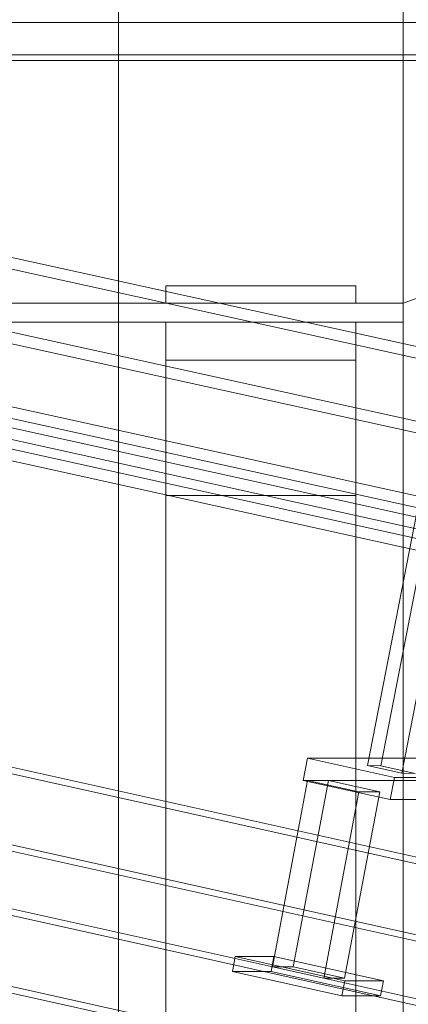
# Model space of a CAD drawing. Header units: millimetres. Extents: x -4738 to 65662, y -68080 to 6847.
# Tile 910 of 1056: x 25748 to 25953, y 690 to 1210. Entities that reach past the tile are written whole.
import ezdxf

# ---------------------------------------------------------------- set-up
doc = ezdxf.new("R2010")
doc.units = ezdxf.units.MM
for name, color, linetype, lineweight in [('lateral_briquetadora', 7, 'Continuous', 0), ('lateral_C05', 7, 'Continuous', 0), ('lateral_C10', 7, 'Continuous', 0)]:
    doc.layers.add(name, color=color, linetype=linetype, lineweight=lineweight)

msp = doc.modelspace()

# ---------------------------------------------------------------- linework, layer by layer
at = {"layer": 'lateral_briquetadora'}
for p, q in [((26520.067, 1264), (25950.067, 1060)), ((25950.067, 1060), (25950.067, 1264)), ((25800.067, 1060), (25800.067, 1240)), ((25950.067, 1060), (25950.067, 1240)), ((25825.067, 1060), (25825.067, 1069.143)), ((25825.067, 1069.143), (25925.067, 1069.143)), ((25925.067, 1060), (25925.067, 1069.143)), ((23750.067, 1060), (25950.067, 1060)), ((23900.067, 1060), (25800.067, 1060)), ((25800.067, 1050), (25800.067, 1060)), ((25800.067, 1060), (25950.067, 1060)), ((25825.067, 1060), (25925.067, 1060)), ((25950.067, 20), (25950.067, 1060)), ((25950.067, 1050), (25950.067, 1060)), ((23900.067, 1050), (25800.067, 1050)), ((25800.067, 20), (25800.067, 1050)), ((25800.067, 1050), (25950.067, 1050)), ((25825.067, 305.038), (25825.067, 1050)), ((25825.067, 1050), (25925.067, 1050)), ((25825.067, 1050), (25825.067, 1030)), ((25825.067, 1050), (25825.067, 243.475)), ((25925.067, 305.038), (25925.067, 1050)), ((25925.067, 1050), (25925.067, 1030)), ((25925.067, 1050), (25925.067, 243.475)), ((25950.067, 20), (25950.067, 1050)), ((25825.067, 1030), (25925.067, 1030)), ((25825.067, 137.184), (25825.067, 958.693)), ((25825.067, 958.693), (25925.067, 958.693)), ((25825.067, 958.693), (25825.067, 115.739)), ((25925.067, 137.184), (25925.067, 958.693)), ((25925.067, 958.693), (25925.067, 115.739))]:
    msp.add_line(p, q, dxfattribs=at)
at = {"layer": 'lateral_C05'}
for p, q in [((24310.067, 1208), (26690.067, 1208)), ((24250.067, 1191), (26750.067, 1191)), ((24250.067, 1188), (26750.067, 1188))]:
    msp.add_line(p, q, dxfattribs=at)
at = {"layer": 'lateral_C10'}
for p, q in [((26030.639, 981.537), (25146.586, 1176.52)), ((25325.001, 1176.52), (26209.054, 981.537)), ((25145.487, 1170.64), (26029.541, 975.657)), ((26207.955, 975.657), (25323.902, 1170.64)), ((26056.444, 914.084), (25172.391, 1109.067)), ((26107.241, 914.084), (25223.188, 1109.067)), ((26158.038, 914.084), (25273.985, 1109.067)), ((25171.292, 1103.187), (26055.345, 908.204)), ((25222.089, 1103.187), (26106.142, 908.204)), ((25272.887, 1103.187), (26156.94, 908.204)), ((25969.852, 1014.826), (25931.338, 816.325)), ((25938.324, 816.075), (25976.838, 1014.576)), ((25949.374, 812.315), (25987.888, 1010.816)), ((25116.328, 876.641), (26198.499, 636.068)), ((26214.129, 636.068), (25131.958, 876.641)), ((25452.372, 876.641), (26534.544, 636.068)), ((26550.174, 636.068), (25468.002, 876.641)), ((26191.118, 596.88), (25108.946, 837.453)), ((26206.748, 596.88), (25124.576, 837.453)), ((26527.162, 596.88), (25444.991, 837.453)), ((26542.792, 596.88), (25460.621, 837.453)), ((25899.637, 820.224), (25897.422, 808.468)), ((26231.773, 820.224), (25899.637, 820.224)), ((25899.637, 820.224), (25945.449, 810.04)), ((25931.338, 816.325), (25938.324, 816.075)), ((25949.374, 812.315), (25931.338, 816.325)), ((25938.324, 816.075), (25956.36, 812.065)), ((25943.234, 798.284), (25945.449, 810.04)), ((25945.449, 810.04), (26277.585, 810.04)), ((25956.36, 812.065), (25949.374, 812.315)), ((25899.746, 808.343), (25881.255, 710.177)), ((25892.196, 710.177), (25910.687, 808.343)), ((25943.234, 798.284), (25897.422, 808.468)), ((25897.422, 808.468), (26229.559, 808.468)), ((25910.687, 808.343), (25899.746, 808.343)), ((25899.746, 808.343), (25926.8, 802.328)), ((25937.741, 802.328), (25910.687, 808.343)), ((25908.309, 704.162), (25926.8, 802.328)), ((25937.741, 802.328), (25919.25, 704.162)), ((25926.8, 802.328), (25937.741, 802.328)), ((26275.371, 798.284), (25943.234, 798.284)), ((25861.604, 715.544), (25860.128, 707.707)), ((25881.923, 715.544), (25861.604, 715.544)), ((25861.604, 715.544), (25919.32, 702.714)), ((25880.447, 707.707), (25881.923, 715.544)), ((25939.639, 702.714), (25881.923, 715.544)), ((25917.844, 694.876), (25860.128, 707.707)), ((25860.128, 707.707), (25880.447, 707.707)), ((25880.447, 707.707), (25938.163, 694.876)), ((25908.309, 704.162), (25881.255, 710.177)), ((25881.255, 710.177), (25892.196, 710.177)), ((25892.196, 710.177), (25919.25, 704.162)), ((25919.25, 704.162), (25908.309, 704.162)), ((25917.844, 694.876), (25919.32, 702.714)), ((25919.32, 702.714), (25939.639, 702.714)), ((25939.639, 702.714), (25938.163, 694.876)), ((25938.163, 694.876), (25917.844, 694.876))]:
    msp.add_line(p, q, dxfattribs=at)

doc.saveas('drawing.dxf')
